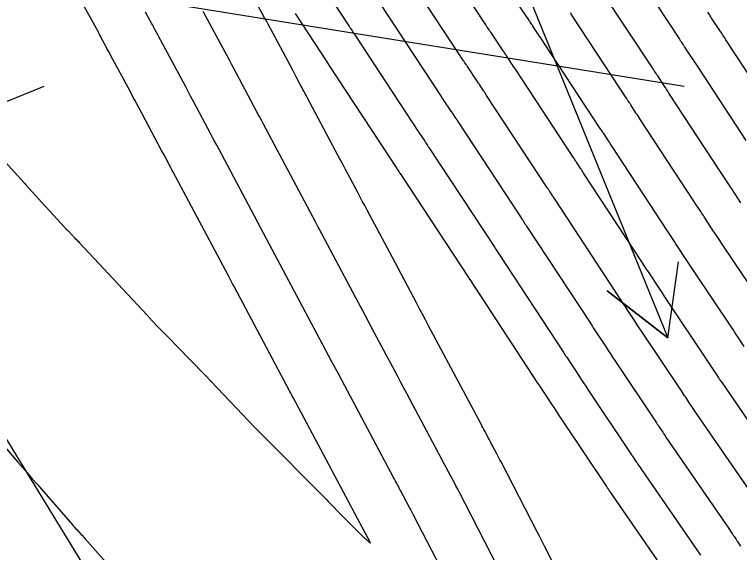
# Model space of a CAD drawing. Extents: x 954385 to 988206, y 1868364 to 1924553.
# Drawn here: x 956054.8 to 956111.5, y 1922682.6 to 1922724.6 of the extents above; entities that cross this region are included whole.
import ezdxf

# ---------------------------------------------------------------- set-up
doc = ezdxf.new("R2010")
doc.units = 0
for name, color, linetype in [('Default', 7, 'Continuous'), ('Ex_Major Contours', 7, 'Continuous'), ('Ex_Minor Contours', 7, 'Continuous'), ('Slopes', 7, 'Continuous')]:
    doc.layers.add(name, color=color, linetype=linetype)

msp = doc.modelspace()

# ---------------------------------------------------------------- linework, layer by layer
at = {"layer": 'Default'}
msp.add_line((957221.14, 1920784.239), (956045.796, 1922705.182), dxfattribs=at)
at = {"layer": 'Ex_Major Contours'}
for points in [[(956112.381, 1922687.188), (956107.912, 1922693.68), (956107.828, 1922693.803), (956107.744, 1922693.926), (956107.661, 1922694.05), (956107.579, 1922694.174), (956107.252, 1922694.673), (956107.17, 1922694.797), (956107.088, 1922694.921), (956107.005, 1922695.045), (956106.922, 1922695.169), (956103.796, 1922699.84), (956103.631, 1922700.087), (956103.467, 1922700.334), (956103.303, 1922700.582), (956103.14, 1922700.83), (956102.239, 1922702.206), (956102.164, 1922702.321), (956102.089, 1922702.435), (956101.788, 1922702.893), (956097.054, 1922710.104), (956097.009, 1922710.173), (956096.964, 1922710.241), (956096.919, 1922710.31), (956096.874, 1922710.379), (956096.633, 1922710.747), (956096.605, 1922710.79), (956096.576, 1922710.833), (956096.505, 1922710.942), (956096.476, 1922710.985), (956096.462, 1922711.007), (956091.709, 1922718.244), (956091.65, 1922718.333), (956091.591, 1922718.423), (956091.531, 1922718.513), (956091.472, 1922718.602), (956091.145, 1922719.094), (956091.115, 1922719.138), (956091.086, 1922719.182), (956091.026, 1922719.271), (956090.996, 1922719.316), (956090.967, 1922719.36), (956090.202, 1922720.495), (956090.177, 1922720.532), (956090.151, 1922720.57), (956090.126, 1922720.607), (956090.101, 1922720.644), (956090, 1922720.793), (956089.975, 1922720.83), (956089.95, 1922720.867), (956089.925, 1922720.904), (956089.9, 1922720.942), (956085.326, 1922727.912)], [(956102.968, 1922728.412), (956106.765, 1922722.632), (956106.799, 1922722.581), (956106.832, 1922722.529), (956106.866, 1922722.478), (956106.9, 1922722.427), (956107.035, 1922722.222), (956107.069, 1922722.171), (956107.103, 1922722.119), (956107.136, 1922722.068), (956107.17, 1922722.017), (956107.742, 1922721.145), (956107.848, 1922720.982), (956107.955, 1922720.82), (956108.061, 1922720.657), (956108.168, 1922720.495), (956111.959, 1922714.719)], [(956052.362, 1922714.956), (956055.596, 1922711.418), (956055.61, 1922711.403), (956055.624, 1922711.387), (956055.638, 1922711.372), (956055.651, 1922711.356), (956055.732, 1922711.261), (956055.733, 1922711.26), (956056.985, 1922709.887), (956057.298, 1922709.544), (956058.757, 1922707.945), (956058.784, 1922707.916), (956058.81, 1922707.887), (956058.837, 1922707.859), (956058.864, 1922707.83), (956058.973, 1922707.717), (956059.028, 1922707.661), (956059.082, 1922707.604), (956059.565, 1922707.105), (956059.654, 1922707.013), (956059.743, 1922706.92), (956059.831, 1922706.826), (956059.919, 1922706.732), (956065.191, 1922701.079), (956065.599, 1922700.644), (956066.011, 1922700.212), (956066.424, 1922699.783), (956066.841, 1922699.356), (956068.514, 1922697.655), (956068.931, 1922697.228), (956069.346, 1922696.8), (956069.759, 1922696.37), (956070.17, 1922695.937), (956072.169, 1922693.824), (956072.64, 1922693.328), (956073.115, 1922692.836), (956073.592, 1922692.346), (956074.072, 1922691.86), (956079.098, 1922686.798), (956079.222, 1922686.672), (956079.346, 1922686.546), (956079.469, 1922686.418), (956079.592, 1922686.291), (956080.282, 1922685.569), (956080.37, 1922685.477), (956080.459, 1922685.384), (956080.481, 1922685.361), (956080.503, 1922685.338), (956080.526, 1922685.316), (956080.548, 1922685.293), (956082.182, 1922683.687), (956082.229, 1922683.642), (956082.276, 1922683.597), (956082.324, 1922683.553), (956082.373, 1922683.509), (956082.571, 1922683.331), (956082.608, 1922683.301), (956082.626, 1922683.296), (956082.626, 1922683.315), (956082.607, 1922683.359), (956082.434, 1922683.691), (956082.427, 1922683.706), (956081.212, 1922685.988), (956081.15, 1922686.105), (956076.597, 1922694.651), (956076.534, 1922694.769), (956076.471, 1922694.887), (956076.408, 1922695.006), (956076.345, 1922695.124), (956071.989, 1922703.315), (956071.878, 1922703.524), (956071.767, 1922703.733), (956071.656, 1922703.941), (956071.545, 1922704.15), (956067.205, 1922712.302), (956067.132, 1922712.439), (956067.06, 1922712.576), (956066.987, 1922712.713), (956066.914, 1922712.849), (956066.622, 1922713.397), (956066.476, 1922713.671), (956066.33, 1922713.945), (956064.802, 1922716.809), (956064.801, 1922716.811), (956064.239, 1922717.859), (956064.145, 1922718.034), (956064.052, 1922718.208), (956063.958, 1922718.383), (956063.864, 1922718.558), (956062.351, 1922721.382), (956062.32, 1922721.441), (956062.288, 1922721.5), (956062.257, 1922721.559), (956062.225, 1922721.618), (956062.066, 1922721.913), (956062.003, 1922722.031), (956061.971, 1922722.09), (956061.649, 1922722.69), (956061.584, 1922722.81), (956061.52, 1922722.93), (956061.455, 1922723.049), (956061.391, 1922723.169), (956059.75, 1922726.197)]]:
    msp.add_lwpolyline(points, dxfattribs=at)
at = {"layer": 'Ex_Minor Contours'}
for points in [[(956114.373, 1922689.603), (956110.114, 1922695.79), (956110.008, 1922695.944), (956109.903, 1922696.099), (956109.8, 1922696.254), (956109.697, 1922696.41), (956109.286, 1922697.035), (956109.183, 1922697.191), (956109.08, 1922697.347), (956108.977, 1922697.502), (956108.873, 1922697.658), (956105.883, 1922702.124), (956105.723, 1922702.364), (956105.563, 1922702.605), (956105.404, 1922702.845), (956105.246, 1922703.086), (956104.392, 1922704.39), (956104.345, 1922704.462), (956104.297, 1922704.534), (956104.25, 1922704.607), (956104.202, 1922704.679), (956103.822, 1922705.258), (956099.277, 1922712.182), (956099.22, 1922712.27), (956099.162, 1922712.357), (956099.105, 1922712.444), (956099.048, 1922712.532), (956098.741, 1922713.001), (956098.704, 1922713.056), (956098.668, 1922713.111), (956098.595, 1922713.221), (956098.559, 1922713.276), (956098.523, 1922713.332), (956093.961, 1922720.278), (956093.885, 1922720.393), (956093.809, 1922720.508), (956093.733, 1922720.623), (956093.657, 1922720.737), (956093.236, 1922721.369), (956093.198, 1922721.426), (956093.16, 1922721.483), (956093.084, 1922721.597), (956093.046, 1922721.654), (956093.008, 1922721.711), (956092.025, 1922723.168), (956091.993, 1922723.216), (956091.961, 1922723.264), (956091.929, 1922723.312), (956091.896, 1922723.359), (956091.766, 1922723.55), (956091.734, 1922723.598), (956091.702, 1922723.646), (956091.67, 1922723.694), (956091.638, 1922723.742), (956087.303, 1922730.348)], [(956097.111, 1922681.282), (956096.405, 1922682.708), (956096.227, 1922683.064), (956096.048, 1922683.419), (956095.868, 1922683.774), (956095.686, 1922684.127), (956092.834, 1922689.64), (956092.752, 1922689.798), (956092.67, 1922689.955), (956092.587, 1922690.113), (956092.504, 1922690.27), (956092.148, 1922690.936), (956092.074, 1922691.073), (956092.001, 1922691.21), (956091.928, 1922691.347), (956091.855, 1922691.485), (956091.562, 1922692.033), (956091.488, 1922692.17), (956091.415, 1922692.308), (956091.342, 1922692.445), (956091.269, 1922692.582), (956087.178, 1922700.265), (956086.942, 1922700.708), (956086.707, 1922701.15), (956086.472, 1922701.592), (956086.236, 1922702.035), (956085.295, 1922703.804), (956085.06, 1922704.247), (956084.825, 1922704.689), (956084.589, 1922705.131), (956084.354, 1922705.574), (956082.378, 1922709.289), (956082.19, 1922709.642), (956082.002, 1922709.995), (956081.814, 1922710.348), (956081.626, 1922710.701), (956080.874, 1922712.114), (956080.686, 1922712.467), (956080.498, 1922712.82), (956080.31, 1922713.173), (956080.122, 1922713.526), (956077.435, 1922718.574), (956077.365, 1922718.706), (956077.294, 1922718.838), (956077.224, 1922718.97), (956077.153, 1922719.102), (956076.872, 1922719.631), (956076.731, 1922719.895), (956076.59, 1922720.159), (956075.037, 1922723.072), (956075.037, 1922723.074), (956074.64, 1922723.813), (956074.508, 1922724.059), (956074.376, 1922724.305), (956072.528, 1922727.747)], [(956078.578, 1922727.286), (956080.952, 1922723.664), (956080.986, 1922723.611), (956081.021, 1922723.559), (956081.056, 1922723.507), (956081.091, 1922723.455), (956081.233, 1922723.248), (956081.268, 1922723.196), (956081.303, 1922723.143), (956081.338, 1922723.091), (956081.373, 1922723.039), (956086.424, 1922715.342), (956086.434, 1922715.326), (956086.445, 1922715.31), (956086.456, 1922715.293), (956086.467, 1922715.277), (956086.521, 1922715.197), (956086.543, 1922715.165), (956086.554, 1922715.149), (956086.884, 1922714.658), (956086.91, 1922714.62), (956086.949, 1922714.563), (956086.961, 1922714.543), (956087.103, 1922714.331), (956087.128, 1922714.292), (956087.154, 1922714.254), (956087.18, 1922714.215), (956087.205, 1922714.176), (956092.341, 1922706.356), (956092.367, 1922706.317), (956092.406, 1922706.258), (956092.418, 1922706.239), (956092.548, 1922706.041), (956092.609, 1922705.948), (956097.737, 1922698.136), (956097.879, 1922697.92), (956097.932, 1922697.839), (956098.929, 1922696.317), (956099.101, 1922696.055), (956099.274, 1922695.793), (956099.448, 1922695.531), (956099.623, 1922695.27), (956103.021, 1922690.193), (956103.062, 1922690.132), (956103.103, 1922690.071), (956103.143, 1922690.009), (956103.183, 1922689.948), (956103.344, 1922689.703), (956103.385, 1922689.642), (956103.425, 1922689.581), (956103.467, 1922689.52), (956103.508, 1922689.46), (956108.396, 1922682.36)], [(956111.563, 1922709.856), (956110.853, 1922710.94), (956110.775, 1922711.058), (956110.698, 1922711.176), (956110.621, 1922711.293), (956110.544, 1922711.411), (956110.08, 1922712.118), (956109.925, 1922712.354), (956105.945, 1922718.417), (956105.851, 1922718.56), (956105.757, 1922718.704), (956105.662, 1922718.848), (956105.568, 1922718.991), (956105.063, 1922719.763), (956105.033, 1922719.808), (956105.003, 1922719.854), (956104.973, 1922719.899), (956104.943, 1922719.944), (956104.824, 1922720.125), (956104.794, 1922720.171), (956104.764, 1922720.216), (956104.734, 1922720.261), (956104.704, 1922720.307), (956100.716, 1922726.379)], [(956111.814, 1922698.646), (956111.32, 1922699.397), (956111.197, 1922699.585), (956111.073, 1922699.772), (956110.948, 1922699.959), (956110.824, 1922700.146), (956107.97, 1922704.409), (956107.815, 1922704.642), (956107.66, 1922704.875), (956107.506, 1922705.109), (956107.352, 1922705.343), (956106.546, 1922706.573), (956106.488, 1922706.661), (956106.431, 1922706.748), (956106.374, 1922706.836), (956106.316, 1922706.923), (956105.914, 1922707.536), (956105.856, 1922707.623), (956101.5, 1922714.261), (956101.43, 1922714.367), (956101.36, 1922714.473), (956101.291, 1922714.579), (956101.221, 1922714.685), (956100.848, 1922715.255), (956100.826, 1922715.288), (956100.804, 1922715.322), (956100.782, 1922715.355), (956100.76, 1922715.389), (956100.671, 1922715.523), (956100.627, 1922715.59), (956100.583, 1922715.657), (956096.213, 1922722.311), (956096.12, 1922722.452), (956096.027, 1922722.592), (956095.934, 1922722.733), (956095.841, 1922722.873), (956095.328, 1922723.644), (956095.305, 1922723.679), (956095.282, 1922723.713), (956095.258, 1922723.748), (956095.235, 1922723.783), (956095.142, 1922723.922), (956095.119, 1922723.957), (956095.095, 1922723.992), (956095.072, 1922724.027), (956095.049, 1922724.061), (956093.849, 1922725.841)], [(956083.349, 1922725.475), (956088.162, 1922718.142), (956088.18, 1922718.115), (956088.197, 1922718.088), (956088.215, 1922718.062), (956088.233, 1922718.035), (956088.306, 1922717.929), (956088.324, 1922717.902), (956088.342, 1922717.875), (956088.36, 1922717.849), (956088.378, 1922717.822), (956088.926, 1922717.009), (956088.958, 1922716.962), (956089.021, 1922716.866), (956089.053, 1922716.819), (956089.287, 1922716.466), (956089.33, 1922716.402), (956089.372, 1922716.338), (956089.415, 1922716.274), (956089.457, 1922716.21), (956094.402, 1922708.681), (956094.433, 1922708.634), (956094.495, 1922708.54), (956094.526, 1922708.493), (956094.701, 1922708.225), (956094.766, 1922708.126), (956094.832, 1922708.026), (956099.754, 1922700.528), (956099.975, 1922700.191), (956100.03, 1922700.107), (956100.085, 1922700.023), (956101.035, 1922698.574), (956101.202, 1922698.318), (956101.371, 1922698.063), (956101.54, 1922697.809), (956101.709, 1922697.555), (956104.972, 1922692.681), (956105.034, 1922692.589), (956105.095, 1922692.496), (956105.156, 1922692.403), (956105.218, 1922692.31), (956105.462, 1922691.939), (956105.523, 1922691.846), (956105.585, 1922691.754), (956105.647, 1922691.662), (956105.71, 1922691.57), (956110.388, 1922684.774), (956110.448, 1922684.687), (956110.507, 1922684.599), (956110.566, 1922684.511), (956110.624, 1922684.423), (956110.912, 1922683.986), (956110.943, 1922683.94), (956110.973, 1922683.894), (956111.004, 1922683.848), (956111.035, 1922683.802), (956111.159, 1922683.62), (956111.19, 1922683.575), (956111.221, 1922683.529), (956111.251, 1922683.483), (956111.281, 1922683.437), (956111.54, 1922683.044)], [(956088.829, 1922680.012), (956086.003, 1922685.476), (956085.924, 1922685.628), (956085.845, 1922685.78), (956085.765, 1922685.932), (956085.685, 1922686.083), (956084.745, 1922687.848), (956084.669, 1922687.991), (956084.593, 1922688.134), (956084.517, 1922688.276), (956084.441, 1922688.419), (956080.393, 1922696.017), (956080.138, 1922696.496), (956079.883, 1922696.975), (956079.628, 1922697.454), (956079.373, 1922697.933), (956075.593, 1922705.041), (956075.386, 1922705.431), (956075.179, 1922705.82), (956074.972, 1922706.209), (956074.764, 1922706.598), (956070.79, 1922714.064), (956070.631, 1922714.364), (956070.471, 1922714.663), (956070.312, 1922714.962), (956070.152, 1922715.262), (956068.843, 1922717.718), (956068.717, 1922717.954), (956068.591, 1922718.189), (956068.214, 1922718.897), (956068.213, 1922718.898), (956066.263, 1922722.534), (956066.206, 1922722.641), (956066.149, 1922722.748), (956066.092, 1922722.855), (956066.034, 1922722.961), (956065.805, 1922723.389), (956065.748, 1922723.496), (956065.691, 1922723.603), (956065.633, 1922723.71), (956065.576, 1922723.816), (956065.078, 1922724.743)], [(956092.562, 1922681.478), (956089.529, 1922687.344), (956089.448, 1922687.501), (956089.309, 1922687.769), (956089.275, 1922687.835), (956089.266, 1922687.851), (956089.258, 1922687.868), (956089.249, 1922687.884), (956089.24, 1922687.901), (956088.214, 1922689.829), (956088.173, 1922689.907), (956088.131, 1922689.986), (956088.026, 1922690.182), (956087.984, 1922690.26), (956087.963, 1922690.3), (956085.713, 1922694.522), (956085.471, 1922694.976), (956085.229, 1922695.43), (956084.987, 1922695.884), (956084.745, 1922696.338), (956083.654, 1922698.389), (956083.474, 1922698.726), (956083.295, 1922699.063), (956083.116, 1922699.399), (956082.936, 1922699.736), (956082.22, 1922701.084), (956082.04, 1922701.421), (956081.861, 1922701.758), (956081.682, 1922702.095), (956081.503, 1922702.432), (956078.638, 1922707.818), (956078.567, 1922707.952), (956078.377, 1922708.309), (956077.906, 1922709.192), (956077.694, 1922709.59), (956074.279, 1922716.005), (956074.12, 1922716.303), (956073.962, 1922716.602), (956073.922, 1922716.676), (956073.882, 1922716.751), (956073.843, 1922716.825), (956073.803, 1922716.9), (956071.936, 1922720.401), (956071.811, 1922720.634), (956071.625, 1922720.984), (956071.625, 1922720.986), (956069.581, 1922724.795)], [(956076.754, 1922724.629), (956079.278, 1922720.778), (956079.287, 1922720.763), (956079.297, 1922720.748), (956079.307, 1922720.734), (956079.317, 1922720.719), (956079.357, 1922720.661), (956079.367, 1922720.646), (956079.376, 1922720.632), (956079.386, 1922720.617), (956079.396, 1922720.602), (956084.686, 1922712.542), (956084.697, 1922712.525), (956084.73, 1922712.476), (956084.848, 1922712.301), (956084.87, 1922712.268), (956084.918, 1922712.196), (956084.936, 1922712.169), (956084.953, 1922712.143), (956090.281, 1922704.031), (956090.311, 1922703.985), (956090.378, 1922703.882), (956090.386, 1922703.87), (956095.693, 1922695.786), (956095.771, 1922695.668), (956095.778, 1922695.656), (956096.823, 1922694.061), (956097, 1922693.791), (956097.178, 1922693.522), (956097.357, 1922693.254), (956097.536, 1922692.985), (956101.071, 1922687.704), (956101.09, 1922687.675), (956101.11, 1922687.645), (956101.13, 1922687.616), (956101.149, 1922687.586), (956101.227, 1922687.468), (956101.246, 1922687.438), (956101.266, 1922687.409), (956101.286, 1922687.379), (956101.306, 1922687.35), (956106.403, 1922679.945)], [(956112.774, 1922702.635), (956110.057, 1922706.694), (956109.906, 1922706.92), (956109.756, 1922707.146), (956109.607, 1922707.372), (956109.457, 1922707.599), (956108.699, 1922708.756), (956108.632, 1922708.859), (956108.565, 1922708.962), (956108.497, 1922709.065), (956108.43, 1922709.167), (956108.026, 1922709.783), (956107.891, 1922709.989), (956103.722, 1922716.339), (956103.64, 1922716.464), (956103.558, 1922716.588), (956103.477, 1922716.713), (956103.395, 1922716.838), (956102.955, 1922717.509), (956102.929, 1922717.548), (956102.904, 1922717.588), (956102.878, 1922717.627), (956102.852, 1922717.667), (956102.748, 1922717.824), (956102.722, 1922717.863), (956102.696, 1922717.903), (956102.67, 1922717.942), (956102.644, 1922717.982), (956098.465, 1922724.345), (956098.355, 1922724.511), (956098.246, 1922724.677)], [(956113.994, 1922717.084), (956110.39, 1922722.573), (956110.271, 1922722.754), (956110.153, 1922722.935), (956110.034, 1922723.117), (956109.915, 1922723.298), (956109.277, 1922724.271), (956109.24, 1922724.328), (956109.202, 1922724.385), (956109.165, 1922724.442), (956109.127, 1922724.5), (956108.976, 1922724.728)], [(956053, 1922692.049), (956055.115, 1922689.599), (956055.486, 1922689.169), (956055.858, 1922688.74), (956056.231, 1922688.311), (956056.605, 1922687.882), (956059.377, 1922684.708), (956059.457, 1922684.617), (956059.538, 1922684.527), (956059.62, 1922684.437), (956059.702, 1922684.349), (956060.035, 1922683.996), (956060.117, 1922683.908), (956060.2, 1922683.819), (956060.281, 1922683.729), (956060.361, 1922683.638), (956065.953, 1922677.307)]]:
    msp.add_lwpolyline(points, dxfattribs=at)
at = {"layer": 'Slopes'}
for points in [[(956057.131, 1922818.928), (956105.863, 1922699.31), (956101.124, 1922702.991), (956105.863, 1922699.31), (956106.681, 1922705.254)], [(956107.131, 1922718.928), (956029.402, 1922731.445), (956035.009, 1922733.581), (956029.402, 1922731.445), (956034.055, 1922727.657)], [(956057.131, 1922718.928), (955949.627, 1922675.185), (955953.309, 1922679.922), (955949.627, 1922675.185), (955955.571, 1922674.365)]]:
    msp.add_lwpolyline(points, dxfattribs=at)

doc.saveas('drawing.dxf')
